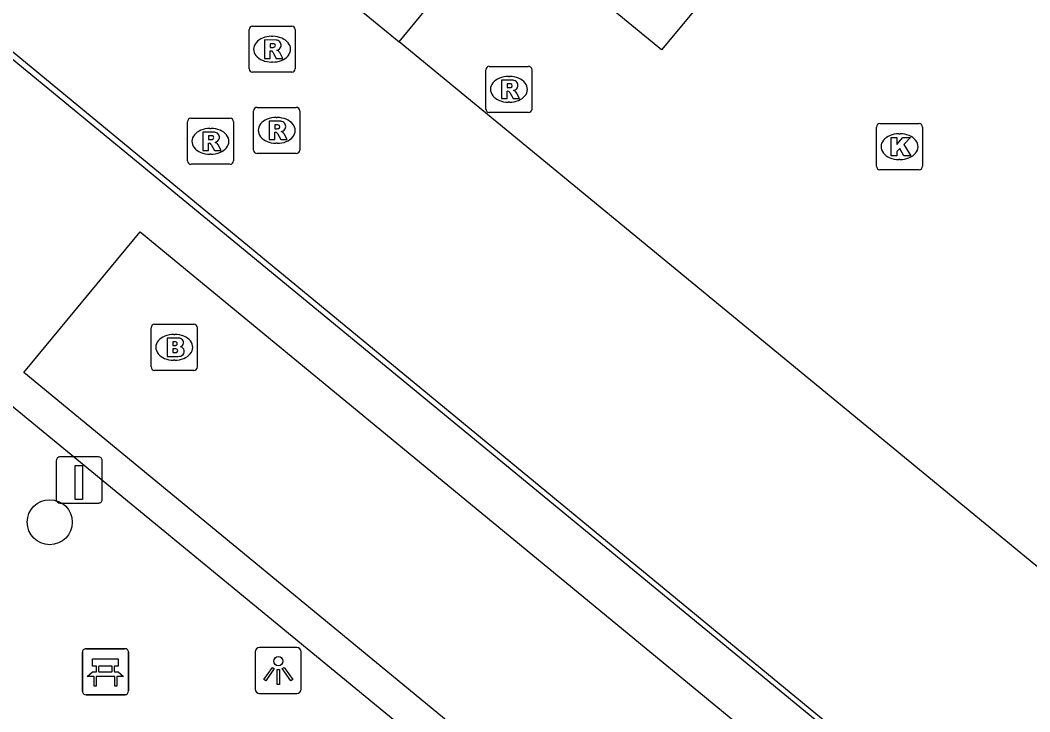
# Model space of a CAD drawing. Extents: x 161772 to 163123, y 383092 to 383917.
# Drawn here: x 161974.59 to 161996.5, y 383258.45 to 383273.46 of the extents above; entities that cross this region are included whole.
import ezdxf

# ---------------------------------------------------------------- set-up
doc = ezdxf.new("R2010")
doc.units = 0
for name, color, linetype in [('IMGEO_Bank', 7, 'Continuous'), ('IMGEO_Boom', 7, 'Continuous'), ('IMGEO_Brandkraan', 7, 'Continuous'), ('IMGEO_Kolk', 7, 'Continuous'), ('IMGEO_Laadpaal', 7, 'Continuous'), ('IMGEO_Lichtpunt', 7, 'Continuous'), ('IMGEO_Lijnafwatering', 7, 'Continuous'), ('IMGEO_Rijbaan_lokaal_open', 7, 'Continuous'), ('IMGEO_Rioolput', 7, 'Continuous')]:
    doc.layers.add(name, color=color, linetype=linetype)

msp = doc.modelspace()

# ---------------------------------------------------------------- linework, layer by layer
at = {"layer": 'IMGEO_Bank'}
for p, q in [((161975.944, 383258.896), (161975.944, 383259.737)), ((161975.944, 383259.737), (161975.944, 383258.896)), ((161976.019, 383259.821), (161976.86, 383259.821)), ((161976.86, 383259.821), (161976.019, 383259.821)), ((161976.944, 383259.746), (161976.944, 383258.905)), ((161976.944, 383258.905), (161976.944, 383259.746)), ((161976.253, 383259.327), (161976.253, 383259.433)), ((161976.297, 383259.433), (161976.297, 383259.327)), ((161976.585, 383259.439), (161976.303, 383259.439)), ((161976.303, 383259.321), (161976.585, 383259.321)), ((161976.591, 383259.327), (161976.591, 383259.433)), ((161976.635, 383259.433), (161976.635, 383259.327)), ((161976.641, 383259.219), (161976.248, 383259.219)), ((161976.869, 383258.821), (161976.028, 383258.821)), ((161976.028, 383258.821), (161976.869, 383258.821))]:
    msp.add_line(p, q, dxfattribs=at)
for points in [[(161976.247, 383259.439), (161976.161, 383259.439), (161976.161, 383259.6), (161976.724, 383259.6), (161976.724, 383259.439), (161976.641, 383259.439)], [(161976.191, 383259.219), (161976.049, 383259.219), (161976.161, 383259.321), (161976.247, 383259.321)], [(161976.641, 383259.321), (161976.724, 383259.321), (161976.836, 383259.219), (161976.697, 383259.219)], [(161976.241, 383259.212), (161976.241, 383259.005), (161976.198, 383259.005), (161976.198, 383259.212)], [(161976.691, 383259.212), (161976.691, 383259.005), (161976.647, 383259.005), (161976.647, 383259.212)]]:
    msp.add_lwpolyline(points, dxfattribs=at)
for centre, radius, start, end in [((161976.022, 383259.743), 0.0779, 92.4484, 184.2845), ((161976.022, 383259.743), 0.0779, 92.4484, 184.2845), ((161976.866, 383259.743), 0.0779, 2.4484, 94.2845), ((161976.866, 383259.743), 0.0779, 2.4484, 94.2845), ((161976.246, 383259.432), 0.00671, 2.8957, 87.1043), ((161976.246, 383259.328), 0.00671, 272.8957, 357.1043), ((161976.303, 383259.432), 0.00671, 92.8957, 177.1043), ((161976.303, 383259.328), 0.00671, 182.8957, 267.1043), ((161976.585, 383259.432), 0.00671, 2.8957, 87.1043), ((161976.585, 383259.328), 0.00671, 272.8957, 357.1043), ((161976.642, 383259.432), 0.00671, 92.8957, 177.1043), ((161976.642, 383259.328), 0.00671, 182.8957, 267.1043), ((161976.191, 383259.212), 0.00671, 2.8957, 87.1043), ((161976.248, 383259.212), 0.00671, 92.8957, 177.1043), ((161976.64, 383259.212), 0.00671, 2.8957, 87.1043), ((161976.697, 383259.212), 0.00671, 92.8957, 177.1043), ((161976.022, 383258.899), 0.0779, 182.4484, 274.2845), ((161976.022, 383258.899), 0.0779, 182.4484, 274.2845), ((161976.866, 383258.899), 0.0779, 272.4484, 4.2845), ((161976.866, 383258.899), 0.0779, 272.4484, 4.2845)]:
    msp.add_arc(centre, radius, start, end, dxfattribs=at)
at = {"layer": 'IMGEO_Boom'}
msp.add_circle((161975.236, 383262.567), 0.489, dxfattribs=at)
at = {"layer": 'IMGEO_Brandkraan'}
for p, q in [((161977.437, 383265.937), (161977.437, 383266.789)), ((161977.512, 383266.863), (161978.364, 383266.863)), ((161978.438, 383266.789), (161978.438, 383265.937)), ((161977.925, 383266.643), (161977.95, 383266.643)), ((161977.948, 383266.083), (161977.923, 383266.083)), ((161978.364, 383265.863), (161977.512, 383265.863))]:
    msp.add_line(p, q, dxfattribs=at)
for points in [[(161977.437, 383265.937), (161977.437, 383266.789)], [(161977.512, 383266.863), (161978.364, 383266.863)], [(161978.438, 383266.789), (161978.438, 383265.937)], [(161977.785, 383266.563), (161977.785, 383266.163), (161977.998, 383266.163)], [(161978.016, 383266.563), (161977.785, 383266.563)], [(161977.964, 383266.482), (161977.91, 383266.482), (161977.91, 383266.406)], [(161977.91, 383266.406), (161977.963, 383266.406)], [(161977.972, 383266.33), (161977.91, 383266.33), (161977.91, 383266.249)], [(161977.91, 383266.249), (161977.972, 383266.249)], [(161978.364, 383265.863), (161977.512, 383265.863)]]:
    msp.add_lwpolyline(points, dxfattribs=at)
for centre, radius, start, end in [((161977.514, 383266.787), 0.0765, 91.552, 178.448), ((161977.514, 383266.787), 0.0765, 91.552, 178.448), ((161978.362, 383266.787), 0.0765, 1.552, 88.448), ((161978.362, 383266.787), 0.0765, 1.552, 88.448), ((161978.02, 383266.418), 0.145, 59.4692, 91.5367), ((161978.045, 383266.465), 0.0922, 285.5137, 58.1501), ((161977.965, 383266.444), 0.0379, 267.8285, 90.9355), ((161977.973, 383266.289), 0.0404, 269.8759, 90.5077), ((161978.05, 383266.273), 0.105, 301.3115, 78.989), ((161978.004, 383266.414), 0.251, 268.6676, 293.5347), ((161977.514, 383265.939), 0.0765, 181.552, 268.448), ((161977.514, 383265.939), 0.0765, 181.552, 268.448), ((161978.362, 383265.939), 0.0765, 271.552, 358.448), ((161978.362, 383265.939), 0.0765, 271.552, 358.448)]:
    msp.add_arc(centre, radius, start, end, dxfattribs=at)
for centre, major_axis, ratio, start_param, end_param in [((161977.924, 383266.363), (-0.387, 0.002), 0.722429, 4.712389, 7.853982), ((161977.949, 383266.363), (-0.39, 0.002), 0.717154, 1.570796, 4.712389)]:
    msp.add_ellipse(centre, major_axis=major_axis, ratio=ratio, start_param=start_param, end_param=end_param, dxfattribs=at)
at = {"layer": 'IMGEO_Kolk'}
for p, q in [((161993.174, 383270.292), (161993.174, 383271.144)), ((161993.249, 383271.218), (161994.101, 383271.218)), ((161994.175, 383271.144), (161994.175, 383270.292)), ((161993.662, 383270.998), (161993.687, 383270.998)), ((161993.685, 383270.438), (161993.66, 383270.438)), ((161994.101, 383270.218), (161993.249, 383270.218))]:
    msp.add_line(p, q, dxfattribs=at)
for points in [[(161993.174, 383270.292), (161993.174, 383271.144)], [(161993.249, 383271.218), (161994.101, 383271.218)], [(161994.175, 383271.144), (161994.175, 383270.292)], [(161993.495, 383270.918), (161993.618, 383270.918), (161993.618, 383270.767), (161993.748, 383270.918), (161993.912, 383270.918), (161993.766, 383270.767), (161993.919, 383270.518), (161993.767, 383270.518), (161993.682, 383270.682), (161993.618, 383270.615), (161993.618, 383270.518), (161993.495, 383270.518), (161993.495, 383270.918)], [(161994.101, 383270.218), (161993.249, 383270.218)]]:
    msp.add_lwpolyline(points, dxfattribs=at)
for centre, start, end in [((161993.251, 383271.142), 91.552, 178.448), ((161993.251, 383271.142), 91.552, 178.448), ((161994.099, 383271.142), 1.552, 88.448), ((161994.099, 383271.142), 1.552, 88.448), ((161993.251, 383270.294), 181.552, 268.448), ((161993.251, 383270.294), 181.552, 268.448), ((161994.099, 383270.294), 271.552, 358.448), ((161994.099, 383270.294), 271.552, 358.448)]:
    msp.add_arc(centre, 0.0765, start, end, dxfattribs=at)
for centre, major_axis, ratio, start_param, end_param in [((161993.661, 383270.718), (-0.387, 0.002), 0.722429, 4.712389, 7.853982), ((161993.686, 383270.718), (-0.39, 0.002), 0.717154, 1.570796, 4.712389)]:
    msp.add_ellipse(centre, major_axis=major_axis, ratio=ratio, start_param=start_param, end_param=end_param, dxfattribs=at)
at = {"layer": 'IMGEO_Laadpaal'}
for p, q in [((161975.375, 383263.899), (161975.375, 383263.058)), ((161975.375, 383263.899), (161975.375, 383263.058)), ((161976.291, 383263.983), (161975.45, 383263.983)), ((161976.291, 383263.983), (161975.45, 383263.983)), ((161976.375, 383263.067), (161976.375, 383263.908)), ((161976.375, 383263.067), (161976.375, 383263.908)), ((161975.459, 383262.983), (161976.3, 383262.983)), ((161975.459, 383262.983), (161976.3, 383262.983))]:
    msp.add_line(p, q, dxfattribs=at)
msp.add_lwpolyline([(161975.79, 383263.796), (161975.95, 383263.796), (161975.95, 383263.063), (161975.79, 383263.063), (161975.79, 383263.796)], dxfattribs=at)
for centre, start, end in [((161975.453, 383263.905), 92.4484, 184.2845), ((161975.453, 383263.905), 92.4484, 184.2845), ((161976.297, 383263.905), 2.4484, 94.2845), ((161976.297, 383263.905), 2.4484, 94.2845), ((161975.453, 383263.061), 182.4484, 274.2845), ((161975.453, 383263.061), 182.4484, 274.2845), ((161976.297, 383263.061), 272.4484, 4.2845), ((161976.297, 383263.061), 272.4484, 4.2845)]:
    msp.add_arc(centre, 0.0779, start, end, dxfattribs=at)
at = {"layer": 'IMGEO_Lichtpunt'}
for p, q in [((161979.696, 383259.752), (161979.696, 383258.945)), ((161979.696, 383259.752), (161979.696, 383258.945)), ((161980.598, 383259.847), (161979.79, 383259.847)), ((161980.598, 383259.847), (161979.79, 383259.847)), ((161980.692, 383258.945), (161980.692, 383259.752)), ((161980.692, 383258.945), (161980.692, 383259.752)), ((161979.79, 383258.851), (161980.598, 383258.851)), ((161979.79, 383258.851), (161980.598, 383258.851))]:
    msp.add_line(p, q, dxfattribs=at)
for points in [[(161980.07, 383259.416), (161980.109, 383259.388), (161979.921, 383259.126), (161979.883, 383259.153), (161980.07, 383259.416)], [(161980.172, 383259.368), (161980.219, 383259.368), (161980.219, 383259.046), (161980.172, 383259.046), (161980.172, 383259.368)], [(161980.282, 383259.388), (161980.32, 383259.415), (161980.507, 383259.153), (161980.468, 383259.125), (161980.282, 383259.388)]]:
    msp.add_lwpolyline(points, dxfattribs=at)
msp.add_circle((161980.195, 383259.55), 0.0994, dxfattribs=at)
for centre, start, end in [((161979.79, 383259.752), 90, 180), ((161979.79, 383259.752), 90, 180), ((161980.598, 383259.752), 0, 90), ((161980.598, 383259.752), 0, 90), ((161979.79, 383258.945), 180, 270), ((161979.79, 383258.945), 180, 270), ((161980.598, 383258.945), 270, 0), ((161980.598, 383258.945), 270, 360)]:
    msp.add_arc(centre, 0.0946, start, end, dxfattribs=at)
at = {"layer": 'IMGEO_Lijnafwatering'}
for points in [[(161968.869, 383277.196), (161982.984, 383265.577)], [(161982.984, 383265.577), (161997.1, 383253.959)], [(161974.243, 383265.241), (161989.193, 383252.942)]]:
    msp.add_lwpolyline(points, dxfattribs=at)
at = {"layer": 'IMGEO_Rijbaan_lokaal_open'}
for points in [[(161956.7, 383294.535), (161980.385, 383274.991), (161982.816, 383272.991)], [(161988.513, 383272.817), (161986.219, 383274.71), (161988.857, 383277.877), (161998.713, 383289.711), (162001.02, 383287.832), (161988.513, 383272.817)], [(161965.539, 383280.118), (161976.98, 383270.676), (162068.256, 383195.442)], [(161982.816, 383272.991), (161986.243, 383277.164)], [(162022.186, 383240.601), (161982.816, 383272.991)], [(161989.977, 383253.21), (161974.671, 383265.816), (161977.196, 383268.872), (161992.515, 383256.248), (161989.977, 383253.21)]]:
    msp.add_lwpolyline(points, dxfattribs=at)
at = {"layer": 'IMGEO_Rioolput'}
for p, q in [((161979.635, 383273.334), (161980.487, 383273.334)), ((161979.56, 383272.408), (161979.56, 383273.26)), ((161980.048, 383273.114), (161980.073, 383273.114)), ((161980.561, 383273.26), (161980.561, 383272.408)), ((161980.071, 383272.554), (161980.046, 383272.554)), ((161984.774, 383272.462), (161985.626, 383272.462)), ((161980.487, 383272.334), (161979.635, 383272.334)), ((161984.699, 383271.536), (161984.699, 383272.388)), ((161985.187, 383272.242), (161985.212, 383272.242)), ((161985.7, 383272.388), (161985.7, 383271.536)), ((161979.734, 383271.571), (161980.586, 383271.571)), ((161985.21, 383271.682), (161985.185, 383271.682)), ((161978.297, 383271.335), (161979.149, 383271.335)), ((161979.659, 383270.645), (161979.659, 383271.497)), ((161980.147, 383271.351), (161980.172, 383271.351)), ((161980.66, 383271.497), (161980.66, 383270.645)), ((161985.626, 383271.462), (161984.774, 383271.462)), ((161978.222, 383270.409), (161978.222, 383271.261)), ((161978.71, 383271.115), (161978.735, 383271.115)), ((161979.223, 383271.261), (161979.223, 383270.409)), ((161980.17, 383270.791), (161980.145, 383270.791)), ((161978.733, 383270.555), (161978.708, 383270.555)), ((161980.586, 383270.571), (161979.734, 383270.571)), ((161979.149, 383270.335), (161978.297, 383270.335))]:
    msp.add_line(p, q, dxfattribs=at)
for points in [[(161979.635, 383273.334), (161980.487, 383273.334)], [(161979.56, 383272.408), (161979.56, 383273.26)], [(161980.561, 383273.26), (161980.561, 383272.408)], [(161980.149, 383273.032), (161979.897, 383273.034), (161979.897, 383272.634)], [(161980.075, 383272.953), (161980.021, 383272.953), (161980.021, 383272.872)], [(161980.021, 383272.872), (161980.073, 383272.872)], [(161979.897, 383272.634), (161980.021, 383272.634), (161980.021, 383272.796), (161980.032, 383272.796)], [(161980.079, 383272.767), (161980.15, 383272.634), (161980.29, 383272.634), (161980.225, 383272.76)], [(161984.774, 383272.462), (161985.626, 383272.462)], [(161980.487, 383272.334), (161979.635, 383272.334)], [(161984.699, 383271.536), (161984.699, 383272.388)], [(161985.7, 383272.388), (161985.7, 383271.536)], [(161985.288, 383272.16), (161985.036, 383272.162), (161985.036, 383271.762)], [(161985.214, 383272.081), (161985.16, 383272.081), (161985.16, 383272)], [(161985.16, 383272), (161985.212, 383272)], [(161985.036, 383271.762), (161985.16, 383271.762), (161985.16, 383271.924), (161985.171, 383271.924)], [(161985.218, 383271.895), (161985.289, 383271.762), (161985.429, 383271.762), (161985.364, 383271.888)], [(161979.734, 383271.571), (161980.586, 383271.571)], [(161978.297, 383271.335), (161979.149, 383271.335)], [(161979.659, 383270.645), (161979.659, 383271.497)], [(161980.66, 383271.497), (161980.66, 383270.645)], [(161985.626, 383271.462), (161984.774, 383271.462)], [(161978.222, 383270.409), (161978.222, 383271.261)], [(161979.223, 383271.261), (161979.223, 383270.409)], [(161980.248, 383271.269), (161979.996, 383271.271), (161979.996, 383270.871)], [(161980.174, 383271.19), (161980.12, 383271.19), (161980.12, 383271.109)], [(161980.12, 383271.109), (161980.172, 383271.109)], [(161978.811, 383271.033), (161978.559, 383271.035), (161978.559, 383270.635)], [(161978.737, 383270.954), (161978.683, 383270.954), (161978.683, 383270.873)], [(161979.996, 383270.871), (161980.12, 383270.871), (161980.12, 383271.033), (161980.131, 383271.033)], [(161980.178, 383271.004), (161980.249, 383270.871), (161980.389, 383270.871), (161980.324, 383270.997)], [(161978.559, 383270.635), (161978.683, 383270.635), (161978.683, 383270.797), (161978.694, 383270.797)], [(161978.683, 383270.873), (161978.735, 383270.873)], [(161978.741, 383270.768), (161978.812, 383270.635), (161978.952, 383270.635), (161978.887, 383270.761)], [(161980.586, 383270.571), (161979.734, 383270.571)], [(161979.149, 383270.335), (161978.297, 383270.335)]]:
    msp.add_lwpolyline(points, dxfattribs=at)
for centre, radius, start, end in [((161979.637, 383273.258), 0.0765, 91.552, 178.448), ((161979.637, 383273.258), 0.0765, 91.552, 178.448), ((161980.485, 383273.258), 0.0765, 1.552, 88.448), ((161980.485, 383273.258), 0.0765, 1.552, 88.448), ((161980.057, 383273.061), 0.19, 274.7715, 282.9687), ((161980.081, 383272.857), 0.0964, 77.0061, 93.1865), ((161980.095, 383272.914), 0.0378, 276.6634, 79.6772), ((161980.148, 383272.922), 0.109, 350.3612, 89.416), ((161980.146, 383272.922), 0.112, 277.5842, 350.9817), ((161980.031, 383272.743), 0.0533, 26.0293, 88.6989), ((161980.13, 383272.707), 0.108, 29.5134, 73.7905), ((161979.637, 383272.41), 0.0765, 181.552, 268.448), ((161979.637, 383272.41), 0.0765, 181.552, 268.448), ((161980.485, 383272.41), 0.0765, 271.552, 358.448), ((161980.485, 383272.41), 0.0765, 271.552, 358.448), ((161984.776, 383272.386), 0.0765, 91.552, 178.448), ((161984.776, 383272.386), 0.0765, 91.552, 178.448), ((161985.624, 383272.386), 0.0765, 1.552, 88.448), ((161985.624, 383272.386), 0.0765, 1.552, 88.448), ((161985.196, 383272.189), 0.19, 274.7715, 282.9687), ((161985.22, 383271.985), 0.0964, 77.0061, 93.1865), ((161985.234, 383272.042), 0.0378, 276.6634, 79.6772), ((161985.287, 383272.05), 0.109, 350.3612, 89.416), ((161985.285, 383272.05), 0.112, 277.5842, 350.9817), ((161985.17, 383271.871), 0.0533, 26.0293, 88.6989), ((161985.269, 383271.835), 0.108, 29.5134, 73.7905), ((161979.736, 383271.495), 0.0765, 91.552, 178.448), ((161979.736, 383271.495), 0.0765, 91.552, 178.448), ((161980.584, 383271.495), 0.0765, 1.552, 88.448), ((161980.584, 383271.495), 0.0765, 1.552, 88.448), ((161984.776, 383271.538), 0.0765, 181.552, 268.448), ((161984.776, 383271.538), 0.0765, 181.552, 268.448), ((161985.624, 383271.538), 0.0765, 271.552, 358.448), ((161985.624, 383271.538), 0.0765, 271.552, 358.448), ((161978.299, 383271.259), 0.0765, 91.552, 178.448), ((161978.299, 383271.259), 0.0765, 91.552, 178.448), ((161979.147, 383271.259), 0.0765, 1.552, 88.448), ((161979.147, 383271.259), 0.0765, 1.552, 88.448), ((161980.156, 383271.298), 0.19, 274.7715, 282.9687), ((161980.18, 383271.094), 0.0964, 77.0061, 93.1865), ((161980.194, 383271.151), 0.0378, 276.6634, 79.6772), ((161980.247, 383271.159), 0.109, 350.3612, 89.416), ((161980.245, 383271.159), 0.112, 277.5842, 350.9817), ((161978.719, 383271.062), 0.19, 274.7715, 282.9687), ((161978.743, 383270.858), 0.0964, 77.0061, 93.1865), ((161978.757, 383270.915), 0.0378, 276.6634, 79.6772), ((161978.81, 383270.923), 0.109, 350.3612, 89.416), ((161978.808, 383270.923), 0.112, 277.5842, 350.9817), ((161980.13, 383270.98), 0.0533, 26.0293, 88.6989), ((161980.229, 383270.944), 0.108, 29.5134, 73.7905), ((161978.693, 383270.744), 0.0533, 26.0293, 88.6989), ((161978.792, 383270.708), 0.108, 29.5134, 73.7905), ((161979.736, 383270.647), 0.0765, 181.552, 268.448), ((161979.736, 383270.647), 0.0765, 181.552, 268.448), ((161980.584, 383270.647), 0.0765, 271.552, 358.448), ((161980.584, 383270.647), 0.0765, 271.552, 358.448), ((161978.299, 383270.411), 0.0765, 181.552, 268.448), ((161978.299, 383270.411), 0.0765, 181.552, 268.448), ((161979.147, 383270.411), 0.0765, 271.552, 358.448), ((161979.147, 383270.411), 0.0765, 271.552, 358.448)]:
    msp.add_arc(centre, radius, start, end, dxfattribs=at)
for centre, major_axis, ratio, start_param, end_param in [((161980.047, 383272.834), (-0.387, 0.002), 0.722429, 4.712389, 7.853982), ((161980.072, 383272.834), (-0.39, 0.002), 0.717154, 1.570796, 4.712389), ((161985.186, 383271.962), (-0.387, 0.002), 0.722429, 4.712389, 7.853982), ((161985.211, 383271.962), (-0.39, 0.002), 0.717154, 1.570796, 4.712389), ((161980.146, 383271.071), (-0.387, 0.002), 0.722429, 4.712389, 7.853982), ((161980.171, 383271.071), (-0.39, 0.002), 0.717154, 1.570796, 4.712389), ((161978.709, 383270.835), (-0.387, 0.002), 0.722429, 4.712389, 7.853982), ((161978.734, 383270.835), (-0.39, 0.002), 0.717154, 1.570796, 4.712389)]:
    msp.add_ellipse(centre, major_axis=major_axis, ratio=ratio, start_param=start_param, end_param=end_param, dxfattribs=at)

doc.saveas('drawing.dxf')
